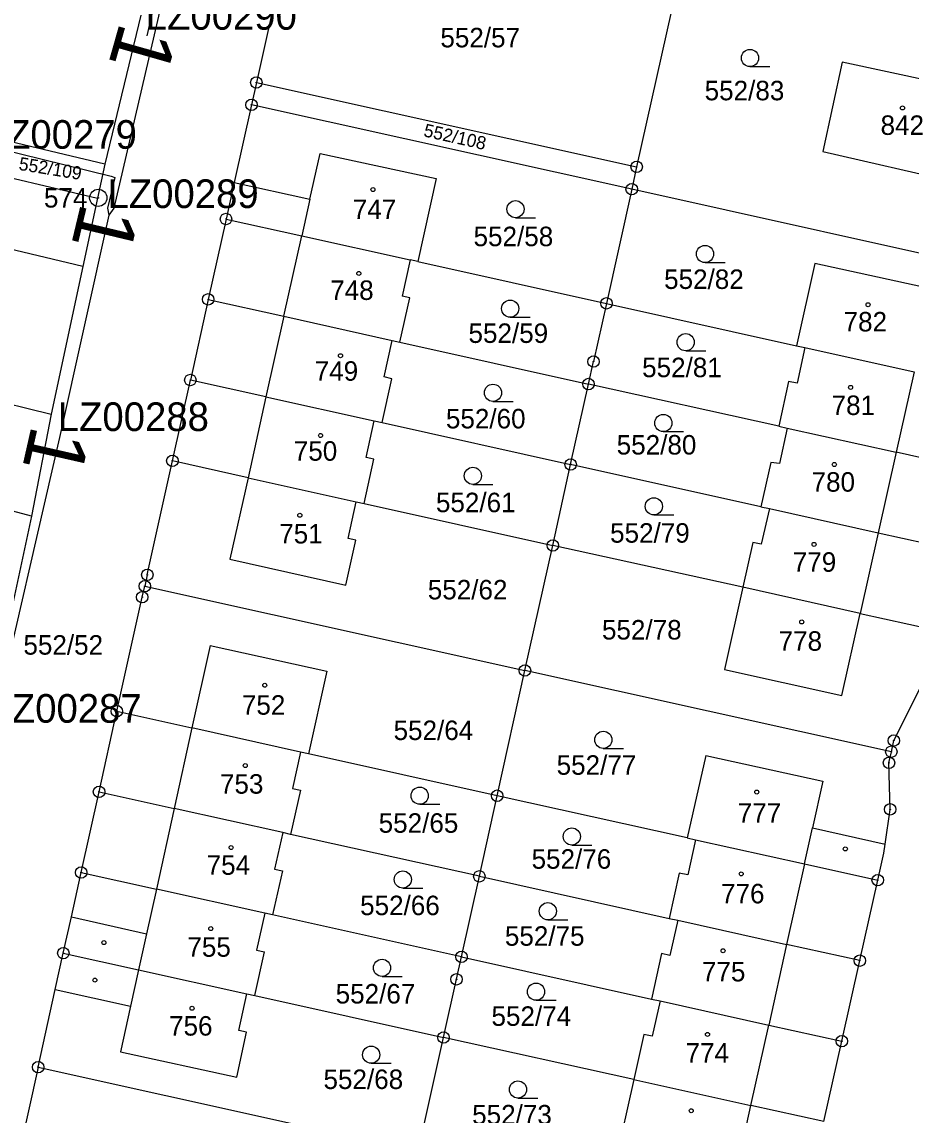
# Model space of a CAD drawing. Extents: x -738131 to -734179, y -1033447 to -1030078.
# Drawn here: x -735702.1 to -735624.4, y -1032052.3 to -1031956.9 of the extents above; entities that cross this region are included whole.
import ezdxf

# ---------------------------------------------------------------- set-up
doc = ezdxf.new("R2010")
doc.units = 0
for name, color, linetype in [('ftf_2010', 7, 'Continuous'), ('ftf_3010', 7, 'Continuous'), ('ftf_3010_ftf_3010_gtda_3015_gtda_3015_1', 7, 'Continuous'), ('Vrstva 1', 7, 'Continuous'), ('Vrstva 2', 7, 'Continuous'), ('Vrstva 3', 7, 'Continuous'), ('Vrstva 4', 7, 'Continuous'), ('Vrstva 5', 7, 'Continuous'), ('Vrstva 8', 7, 'Continuous')]:
    doc.layers.add(name, color=color, linetype=linetype)

msp = doc.modelspace()

# ---------------------------------------------------------------- linework, layer by layer
at = {"layer": 'ftf_2010'}
for points in [[(-735704.949, -1031871.467), (-735703.876, -1031872.243), (-735701.311, -1031874.256), (-735688.455, -1031888.397), (-735675.6, -1031902.539), (-735685.91, -1031938.231), (-735694.045, -1031973.115), (-735694.474, -1031973.737)], [(-735691.133, -1031958.088), (-735686.528, -1031937.975), (-735681.115, -1031919.515)], [(-735706.213, -1031967.386), (-735694.255, -1031970.331), (-735693.952, -1031970.457), (-735694.586, -1031973.112), (-735694.474, -1031973.737)], [(-735694.474, -1031973.737), (-735698.776, -1031993.123)], [(-735698.776, -1031993.123), (-735704.656, -1032018.561)]]:
    msp.add_lwpolyline(points, dxfattribs=at)
at = {"layer": 'Vrstva 1'}
for points in [[(-735677.69, -1031944.58), (-735681.59, -1031962.16)], [(-735644.5, -1031951.95), (-735648.4, -1031969.52)], [(-735691.68, -1031956.28), (-735694.82, -1031969.28)], [(-735630.47, -1031960.38), (-735632.16, -1031968.19)], [(-735618.67, -1031962.92), (-735630.47, -1031960.38)], [(-735681.59, -1031962.16), (-735682.02, -1031964.11)], [(-735681.59, -1031962.16), (-735648.4, -1031969.52)], [(-735682.02, -1031964.11), (-735683.53, -1031970.87)], [(-735648.83, -1031971.47), (-735682.02, -1031964.11)], [(-735694.82, -1031969.28), (-735706.72, -1031966.47)], [(-735676.92, -1031972.35), (-735676.03, -1031968.34)], [(-735676.03, -1031968.34), (-735665.89, -1031970.54)], [(-735632.16, -1031968.19), (-735620.49, -1031970.84)], [(-735694.82, -1031969.28), (-735695.46, -1031972.26)], [(-735707.33, -1031969.47), (-735695.46, -1031972.26)], [(-735648.4, -1031969.52), (-735648.83, -1031971.47)], [(-735683.53, -1031970.87), (-735684.24, -1031974.07)], [(-735683.53, -1031970.87), (-735676.92, -1031972.35)], [(-735665.89, -1031970.54), (-735667.5, -1031977.78)], [(-735648.83, -1031971.47), (-735651.04, -1031981.43)], [(-735615.64, -1031978.85), (-735648.83, -1031971.47)], [(-735695.46, -1031972.26), (-735696.73, -1031978.21)], [(-735684.24, -1031974.07), (-735685.79, -1031981.08)], [(-735684.24, -1031974.07), (-735677.63, -1031975.54)], [(-735677.63, -1031975.54), (-735668.18, -1031977.63)], [(-735696.73, -1031978.21), (-735703.92, -1031976.49)], [(-735668.18, -1031977.63), (-735668.88, -1031980.79)], [(-735667.5, -1031977.78), (-735668.18, -1031977.63)], [(-735667.5, -1031977.78), (-735651.04, -1031981.43)], [(-735632.85, -1031977.94), (-735634.44, -1031985.12)], [(-735622.59, -1031980.2), (-735632.85, -1031977.94)], [(-735696.73, -1031978.21), (-735699.49, -1031991.09)], [(-735668.2, -1031980.95), (-735668.88, -1031980.79)], [(-735685.79, -1031981.08), (-735687.35, -1031988.12)], [(-735685.79, -1031981.08), (-735679.19, -1031982.55)], [(-735669.06, -1031984.81), (-735668.2, -1031980.95)], [(-735651.04, -1031981.43), (-735652.16, -1031986.51)], [(-735651.04, -1031981.43), (-735634.44, -1031985.12)], [(-735679.19, -1031982.55), (-735669.74, -1031984.66)], [(-735670.45, -1031987.85), (-735669.74, -1031984.66)], [(-735669.74, -1031984.66), (-735669.06, -1031984.81)], [(-735669.06, -1031984.81), (-735652.6, -1031988.47)], [(-735634.44, -1031985.12), (-735633.71, -1031985.28)], [(-735633.71, -1031985.28), (-735634.4, -1031988.39)], [(-735633.71, -1031985.28), (-735624.19, -1031987.4)], [(-735652.6, -1031988.47), (-735652.16, -1031986.51)], [(-735711.8, -1031988.06), (-735699.49, -1031991.09)], [(-735688.92, -1031995.17), (-735687.35, -1031988.12)], [(-735680.75, -1031989.59), (-735687.35, -1031988.12)], [(-735670.62, -1031991.83), (-735669.77, -1031988)], [(-735669.77, -1031988), (-735670.45, -1031987.85)], [(-735635.14, -1031988.26), (-735635.98, -1031992.15)], [(-735634.4, -1031988.39), (-735635.14, -1031988.26)], [(-735654.16, -1031995.49), (-735652.6, -1031988.47)], [(-735635.98, -1031992.15), (-735652.6, -1031988.47)], [(-735680.75, -1031989.59), (-735671.3, -1031991.68)], [(-735699.49, -1031991.09), (-735701.23, -1032000.01)], [(-735672.01, -1031994.88), (-735671.3, -1031991.68)], [(-735671.3, -1031991.68), (-735670.62, -1031991.83)], [(-735670.62, -1031991.83), (-735654.16, -1031995.49)], [(-735635.98, -1031992.15), (-735635.27, -1031992.31)], [(-735635.27, -1031992.31), (-735635.94, -1031995.41)], [(-735635.27, -1031992.31), (-735625.76, -1031994.42)], [(-735672.19, -1031998.9), (-735671.33, -1031995.03)], [(-735671.33, -1031995.03), (-735672.01, -1031994.88)], [(-735619.41, -1031995.83), (-735625.76, -1031994.42)], [(-735701.23, -1032000.01), (-735717.89, -1031995.55)], [(-735691.11, -1032005.12), (-735688.92, -1031995.17)], [(-735682.32, -1031996.64), (-735688.92, -1031995.17)], [(-735655.72, -1032002.55), (-735654.16, -1031995.49)], [(-735637.56, -1031999.18), (-735654.16, -1031995.49)], [(-735636.69, -1031995.31), (-735637.56, -1031999.18)], [(-735635.94, -1031995.41), (-735636.69, -1031995.31)], [(-735682.32, -1031996.64), (-735683.9, -1032003.75)], [(-735682.32, -1031996.64), (-735672.87, -1031998.75)], [(-735673.58, -1032001.94), (-735672.87, -1031998.75)], [(-735672.87, -1031998.75), (-735672.19, -1031998.9)], [(-735672.19, -1031998.9), (-735655.72, -1032002.55)], [(-735637.56, -1031999.18), (-735636.82, -1031999.34)], [(-735636.82, -1031999.34), (-735637.52, -1032002.45)], [(-735636.82, -1031999.34), (-735627.33, -1032001.45)], [(-735701.23, -1032000.01), (-735704.81, -1032016.7)], [(-735627.33, -1032001.45), (-735620.96, -1032002.86)], [(-735673.77, -1032006.01), (-735672.9, -1032002.09)], [(-735672.9, -1032002.09), (-735673.58, -1032001.94)], [(-735658.15, -1032013.46), (-735655.72, -1032002.55)], [(-735639.13, -1032006.2), (-735655.72, -1032002.55)], [(-735638.26, -1032002.29), (-735639.13, -1032006.2)], [(-735637.52, -1032002.45), (-735638.26, -1032002.29)], [(-735683.9, -1032003.75), (-735673.77, -1032006.01)], [(-735691.11, -1032005.12), (-735691.33, -1032006.1)], [(-735691.55, -1032007.07), (-735691.33, -1032006.1)], [(-735691.33, -1032006.1), (-735658.15, -1032013.46)], [(-735639.13, -1032006.2), (-735640.73, -1032013.37)], [(-735628.89, -1032008.48), (-735639.13, -1032006.2)], [(-735693.76, -1032017.02), (-735691.55, -1032007.07)], [(-735630.49, -1032015.64), (-735628.89, -1032008.48)], [(-735628.89, -1032008.48), (-735622.52, -1032009.89)], [(-735685.63, -1032011.28), (-735687.21, -1032018.47)], [(-735685.63, -1032011.28), (-735675.45, -1032013.52)], [(-735675.45, -1032013.52), (-735677.05, -1032020.73)], [(-735660.57, -1032024.39), (-735658.15, -1032013.46)], [(-735626.17, -1032020.55), (-735658.15, -1032013.46)], [(-735640.73, -1032013.37), (-735630.49, -1032015.64)], [(-735623.65, -1032014.96), (-735625.96, -1032019.58)], [(-735695.32, -1032024.05), (-735693.76, -1032017.02)], [(-735693.76, -1032017.02), (-735687.21, -1032018.47)], [(-735677.74, -1032020.58), (-735687.21, -1032018.47)], [(-735626.17, -1032020.55), (-735625.96, -1032019.58)], [(-735677.74, -1032020.58), (-735678.44, -1032023.75)], [(-735677.05, -1032020.73), (-735677.74, -1032020.58)], [(-735660.57, -1032024.39), (-735677.05, -1032020.73)], [(-735642.37, -1032020.87), (-735644, -1032028.06)], [(-735642.37, -1032020.87), (-735632.14, -1032023.13)], [(-735626.38, -1032021.52), (-735626.17, -1032020.55)], [(-735626.27, -1032025.58), (-735626.38, -1032021.52)], [(-735632.14, -1032023.13), (-735633.04, -1032027.19)], [(-735696.88, -1032031.09), (-735695.32, -1032024.05)], [(-735695.32, -1032024.05), (-735688.76, -1032025.5)], [(-735677.75, -1032023.9), (-735678.61, -1032027.76)], [(-735678.44, -1032023.75), (-735677.75, -1032023.9)], [(-735662.13, -1032031.42), (-735660.57, -1032024.39)], [(-735644, -1032028.06), (-735660.57, -1032024.39)], [(-735679.29, -1032027.61), (-735688.76, -1032025.5)], [(-735626.72, -1032028.61), (-735626.27, -1032025.58)], [(-735633.04, -1032027.19), (-735626.72, -1032028.61)], [(-735679.29, -1032027.61), (-735680, -1032030.79)], [(-735678.61, -1032027.76), (-735679.29, -1032027.61)], [(-735662.13, -1032031.42), (-735678.61, -1032027.76)], [(-735644, -1032028.06), (-735643.25, -1032028.23)], [(-735643.25, -1032028.23), (-735643.94, -1032031.28)], [(-735643.25, -1032028.23), (-735633.74, -1032030.34)], [(-735627.36, -1032031.75), (-735626.84, -1032029.39)], [(-735626.84, -1032029.39), (-735626.72, -1032028.61)], [(-735633.74, -1032030.34), (-735627.36, -1032031.75)], [(-735697.73, -1032034.95), (-735696.88, -1032031.09)], [(-735696.88, -1032031.09), (-735690.32, -1032032.54)], [(-735679.32, -1032030.94), (-735680.17, -1032034.79)], [(-735680, -1032030.79), (-735679.32, -1032030.94)], [(-735644.68, -1032031.14), (-735645.55, -1032035.1)], [(-735643.94, -1032031.28), (-735644.68, -1032031.14)], [(-735663.69, -1032038.45), (-735662.13, -1032031.42)], [(-735662.13, -1032031.42), (-735645.55, -1032035.1)], [(-735628.93, -1032038.78), (-735627.36, -1032031.75)], [(-735680.85, -1032034.64), (-735690.32, -1032032.54)], [(-735698.44, -1032038.12), (-735697.73, -1032034.95)], [(-735680.85, -1032034.64), (-735681.57, -1032037.86)], [(-735680.17, -1032034.79), (-735680.85, -1032034.64)], [(-735663.69, -1032038.45), (-735680.17, -1032034.79)], [(-735645.55, -1032035.1), (-735644.8, -1032035.26)], [(-735644.8, -1032035.26), (-735645.5, -1032038.34)], [(-735644.8, -1032035.26), (-735635.31, -1032037.37)], [(-735681.73, -1032041.83), (-735680.88, -1032038.01)], [(-735681.57, -1032037.86), (-735680.88, -1032038.01)], [(-735628.93, -1032038.78), (-735635.31, -1032037.37)], [(-735699.14, -1032041.3), (-735698.44, -1032038.12)], [(-735698.44, -1032038.12), (-735691.87, -1032039.58)], [(-735664.13, -1032040.41), (-735663.69, -1032038.45)], [(-735663.69, -1032038.45), (-735647.09, -1032042.13)], [(-735646.23, -1032038.17), (-735647.09, -1032042.13)], [(-735645.5, -1032038.34), (-735646.23, -1032038.17)], [(-735630.49, -1032045.81), (-735628.93, -1032038.78)], [(-735691.87, -1032039.58), (-735682.41, -1032041.68)], [(-735665.25, -1032045.49), (-735664.13, -1032040.41)], [(-735700.64, -1032048.08), (-735699.14, -1032041.3)], [(-735699.14, -1032041.3), (-735692.57, -1032042.76)], [(-735683.12, -1032044.87), (-735682.41, -1032041.68)], [(-735682.41, -1032041.68), (-735681.73, -1032041.83)], [(-735681.73, -1032041.83), (-735665.25, -1032045.49)], [(-735692.57, -1032042.76), (-735693.45, -1032046.74)], [(-735647.09, -1032042.13), (-735646.36, -1032042.29)], [(-735646.36, -1032042.29), (-735647.06, -1032045.38)], [(-735646.36, -1032042.29), (-735636.87, -1032044.4)], [(-735636.87, -1032044.4), (-735630.49, -1032045.81)], [(-735683.31, -1032048.95), (-735682.44, -1032045.02)], [(-735682.44, -1032045.02), (-735683.12, -1032044.87)], [(-735667.46, -1032055.44), (-735665.25, -1032045.49)], [(-735648.66, -1032049.15), (-735665.25, -1032045.49)], [(-735647.78, -1032045.22), (-735648.66, -1032049.15)], [(-735647.06, -1032045.38), (-735647.78, -1032045.22)], [(-735632.05, -1032052.82), (-735630.49, -1032045.81)], [(-735693.45, -1032046.74), (-735683.31, -1032048.95)], [(-735700.64, -1032048.08), (-735703.12, -1032059.25)], [(-735700.64, -1032048.08), (-735667.46, -1032055.44)], [(-735648.66, -1032049.15), (-735650.26, -1032056.31)], [(-735648.66, -1032049.15), (-735638.43, -1032051.41)], [(-735640.02, -1032058.6), (-735638.43, -1032051.41)], [(-735632.05, -1032052.82), (-735638.43, -1032051.41)]]:
    msp.add_lwpolyline(points, dxfattribs=at)
at = {"layer": 'Vrstva 3'}
for p, q in [((-735638.512, -1031960.77), (-735636.762, -1031960.77)), ((-735658.972, -1031973.96), (-735657.222, -1031973.96)), ((-735642.432, -1031977.87), (-735640.682, -1031977.87)), ((-735659.442, -1031982.64), (-735657.692, -1031982.64)), ((-735644.122, -1031985.57), (-735642.372, -1031985.57)), ((-735660.942, -1031989.98), (-735659.192, -1031989.98)), ((-735646.072, -1031992.62), (-735644.322, -1031992.62)), ((-735662.692, -1031997.23), (-735660.942, -1031997.23)), ((-735646.902, -1031999.89), (-735645.152, -1031999.89)), ((-735651.312, -1032020.26), (-735649.562, -1032020.26)), ((-735667.332, -1032025.14), (-735665.582, -1032025.14)), ((-735654.062, -1032028.7), (-735652.312, -1032028.7)), ((-735668.812, -1032032.45), (-735667.062, -1032032.45)), ((-735656.152, -1032035.22), (-735654.402, -1032035.22)), ((-735670.622, -1032040.16), (-735668.872, -1032040.16)), ((-735657.182, -1032042.24), (-735655.432, -1032042.24)), ((-735671.572, -1032047.74), (-735669.822, -1032047.74)), ((-735658.762, -1032050.77), (-735657.012, -1032050.77))]:
    msp.add_line(p, q, dxfattribs=at)
for centre in [(-735638.512, -1031960.02), (-735658.972, -1031973.21), (-735642.432, -1031977.12), (-735659.442, -1031981.89), (-735644.122, -1031984.82), (-735660.942, -1031989.23), (-735646.072, -1031991.87), (-735662.692, -1031996.48), (-735646.902, -1031999.14), (-735651.312, -1032019.51), (-735667.332, -1032024.39), (-735654.062, -1032027.95), (-735668.812, -1032031.7), (-735656.152, -1032034.47), (-735670.622, -1032039.41), (-735657.182, -1032041.49), (-735671.572, -1032046.99), (-735658.762, -1032050.02)]:
    msp.add_circle(centre, 0.75, dxfattribs=at)
at = {"layer": 'Vrstva 4'}
for points in [[(-735676.92, -1031972.35), (-735677.63, -1031975.54)], [(-735679.19, -1031982.55), (-735677.63, -1031975.54)], [(-735679.19, -1031982.55), (-735680.75, -1031989.59)], [(-735624.19, -1031987.4), (-735625.76, -1031994.42)], [(-735680.75, -1031989.59), (-735682.32, -1031996.64)], [(-735625.76, -1031994.42), (-735627.33, -1032001.45)], [(-735627.33, -1032001.45), (-735628.89, -1032008.48)], [(-735687.21, -1032018.47), (-735688.76, -1032025.5)], [(-735688.76, -1032025.5), (-735690.32, -1032032.54)], [(-735633.74, -1032030.34), (-735633.04, -1032027.19)], [(-735633.74, -1032030.34), (-735635.31, -1032037.37)], [(-735690.32, -1032032.54), (-735691.17, -1032036.43)], [(-735697.73, -1032034.95), (-735691.17, -1032036.43)], [(-735691.17, -1032036.43), (-735691.87, -1032039.58)], [(-735635.31, -1032037.37), (-735636.87, -1032044.4)], [(-735691.87, -1032039.58), (-735692.57, -1032042.76)], [(-735638.43, -1032051.41), (-735636.87, -1032044.4)]]:
    msp.add_lwpolyline(points, dxfattribs=at)
at = {"layer": 'Vrstva 5'}
for centre in [(-735625.197, -1031964.379), (-735671.417, -1031971.499), (-735672.647, -1031978.819), (-735628.207, -1031981.549), (-735674.247, -1031985.999), (-735629.727, -1031988.759), (-735675.987, -1031992.959), (-735631.147, -1031995.489), (-735677.797, -1031999.919), (-735632.917, -1032002.459), (-735633.997, -1032009.229), (-735680.857, -1032014.749), (-735682.557, -1032021.759), (-735637.917, -1032024.069), (-735683.797, -1032028.909), (-735630.187, -1032029.029), (-735639.277, -1032031.209), (-735685.567, -1032035.989), (-735694.897, -1032037.209), (-735640.857, -1032037.919), (-735695.687, -1032040.479), (-735687.207, -1032042.939), (-735642.217, -1032045.219), (-735643.637, -1032051.879)]:
    msp.add_circle(centre, 0.175, dxfattribs=at)
at = {"layer": 'Vrstva 8'}
for centre, radius in [((-735681.59, -1031962.16), 0.5), ((-735681.59, -1031962.16), 0.0303), ((-735682.02, -1031964.11), 0.5), ((-735682.02, -1031964.11), 0.0303), ((-735648.4, -1031969.52), 0.5), ((-735648.4, -1031969.52), 0.0303), ((-735648.83, -1031971.47), 0.5), ((-735695.39, -1031972.219), 0.75), ((-735695.39, -1031972.219), 0.03), ((-735648.83, -1031971.47), 0.0303), ((-735684.24, -1031974.07), 0.5), ((-735684.24, -1031974.07), 0.0303), ((-735685.79, -1031981.08), 0.5), ((-735685.79, -1031981.08), 0.0303), ((-735651.04, -1031981.43), 0.5), ((-735651.04, -1031981.43), 0.0303), ((-735652.16, -1031986.51), 0.5), ((-735652.16, -1031986.51), 0.0303), ((-735687.35, -1031988.12), 0.5), ((-735687.35, -1031988.12), 0.0303), ((-735652.6, -1031988.47), 0.5), ((-735652.6, -1031988.47), 0.0303), ((-735688.92, -1031995.17), 0.5), ((-735654.16, -1031995.49), 0.5), ((-735688.92, -1031995.17), 0.0303), ((-735654.16, -1031995.49), 0.0303), ((-735655.72, -1032002.55), 0.5), ((-735655.72, -1032002.55), 0.0303), ((-735691.11, -1032005.12), 0.5), ((-735691.33, -1032006.1), 0.5), ((-735691.11, -1032005.12), 0.0303), ((-735691.33, -1032006.1), 0.0303), ((-735691.55, -1032007.07), 0.5), ((-735691.55, -1032007.07), 0.0303), ((-735658.15, -1032013.46), 0.5), ((-735658.15, -1032013.46), 0.0303), ((-735693.76, -1032017.02), 0.5), ((-735693.76, -1032017.02), 0.0303), ((-735625.96, -1032019.58), 0.5), ((-735625.96, -1032019.58), 0.0303), ((-735626.17, -1032020.55), 0.5), ((-735626.17, -1032020.55), 0.0303), ((-735626.38, -1032021.52), 0.5), ((-735626.38, -1032021.52), 0.0303), ((-735695.32, -1032024.05), 0.5), ((-735695.32, -1032024.05), 0.0303), ((-735660.57, -1032024.39), 0.5), ((-735660.57, -1032024.39), 0.0303), ((-735626.27, -1032025.58), 0.5), ((-735626.27, -1032025.58), 0.0303), ((-735696.88, -1032031.09), 0.5), ((-735696.88, -1032031.09), 0.0303), ((-735662.13, -1032031.42), 0.5), ((-735627.36, -1032031.75), 0.5), ((-735662.13, -1032031.42), 0.0303), ((-735627.36, -1032031.75), 0.0303), ((-735698.44, -1032038.12), 0.5), ((-735663.69, -1032038.45), 0.5), ((-735698.44, -1032038.12), 0.0303), ((-735663.69, -1032038.45), 0.0303), ((-735628.93, -1032038.78), 0.5), ((-735628.93, -1032038.78), 0.0303), ((-735664.13, -1032040.41), 0.5), ((-735664.13, -1032040.41), 0.0303), ((-735665.25, -1032045.49), 0.5), ((-735665.25, -1032045.49), 0.0303), ((-735630.49, -1032045.81), 0.5), ((-735630.49, -1032045.81), 0.0303), ((-735700.64, -1032048.08), 0.5), ((-735700.64, -1032048.08), 0.0303)]:
    msp.add_circle(centre, radius, dxfattribs=at)

# ---------------------------------------------------------------- texts
at = {"layer": 'ftf_3010'}
for rotation, p in [(254.1259, (-735693.457, -1031956.754)), (256.58089, (-735696.853, -1031972.504)), (257.24189, (-735701.169, -1031991.917))]:
    msp.add_text('1', height=5.2, rotation=rotation, dxfattribs=at).set_placement(p)
at = {"layer": 'ftf_3010_ftf_3010_gtda_3015_gtda_3015_1'}
for s, p in [('LZ00290', (-735691.251, -1031957.55)), ('LZ00279', (-735705.213, -1031967.94)), ('LZ00289', (-735694.586, -1031973.112)), ('LZ00288', (-735698.93, -1031992.568)), ('LZ00287', (-735704.795, -1032018.02))]:
    msp.add_text(s, height=2.5, dxfattribs=at).set_placement(p)
at = {"layer": 'Vrstva 2'}
for s, p in [('552/57', (-735665.531, -1031959.09)), ('552/83', (-735642.466, -1031963.71)), ('842', (-735627.112, -1031966.73)), ('747', (-735673.173, -1031974.07)), ('552/58', (-735662.634, -1031976.44)), ('552/82', (-735646.004, -1031980.17)), ('748', (-735675.146, -1031981.13)), ('782', (-735630.337, -1031983.88)), ('552/59', (-735663.076, -1031984.88)), ('749', (-735676.498, -1031988.18)), ('552/81', (-735647.922, -1031987.87)), ('781', (-735631.385, -1031991.17)), ('552/60', (-735665.048, -1031992.34)), ('552/80', (-735650.142, -1031994.62)), ('750', (-735678.324, -1031995.16)), ('780', (-735633.136, -1031997.86)), ('552/61', (-735665.918, -1031999.65)), ('751', (-735679.593, -1032002.38)), ('552/79', (-735650.72, -1032002.31)), ('779', (-735634.773, -1032004.85)), ('552/62', (-735666.63, -1032007.26)), ('552/78', (-735651.427, -1032010.76)), ('552/52', (-735701.922, -1032012.08)), ('778', (-735636.011, -1032011.74)), ('752', (-735682.855, -1032017.32)), ('552/64', (-735669.615, -1032019.53)), ('552/77', (-735655.384, -1032022.56)), ('753', (-735684.767, -1032024.21)), ('777', (-735639.578, -1032026.74)), ('552/65', (-735670.916, -1032027.62)), ('552/76', (-735657.57, -1032030.76)), ('754', (-735685.93, -1032031.29)), ('776', (-735641.033, -1032033.78)), ('552/66', (-735672.535, -1032034.81)), ('552/75', (-735659.901, -1032037.48)), ('755', (-735687.612, -1032038.44)), ('775', (-735642.704, -1032040.59)), ('552/67', (-735674.67, -1032042.52)), ('552/74', (-735661.07, -1032044.47)), ('756', (-735689.21, -1032045.32)), ('774', (-735644.133, -1032047.68)), ('552/68', (-735675.732, -1032049.98)), ('552/73', (-735662.756, -1032053.07))]:
    msp.add_text(s, height=1.7, dxfattribs=at).set_placement(p)
for s, rotation, p in [('552/108', 347.37418, (-735667.061, -1031966.845)), ('552/109', 350.70667, (-735702.38, -1031969.775))]:
    msp.add_text(s, height=1.14, rotation=rotation, dxfattribs=at).set_placement(p)
at = {"layer": 'Vrstva 8'}
msp.add_text('574', height=1.7, dxfattribs=at).set_placement((-735700.131, -1031973.07))

doc.saveas('drawing.dxf')
